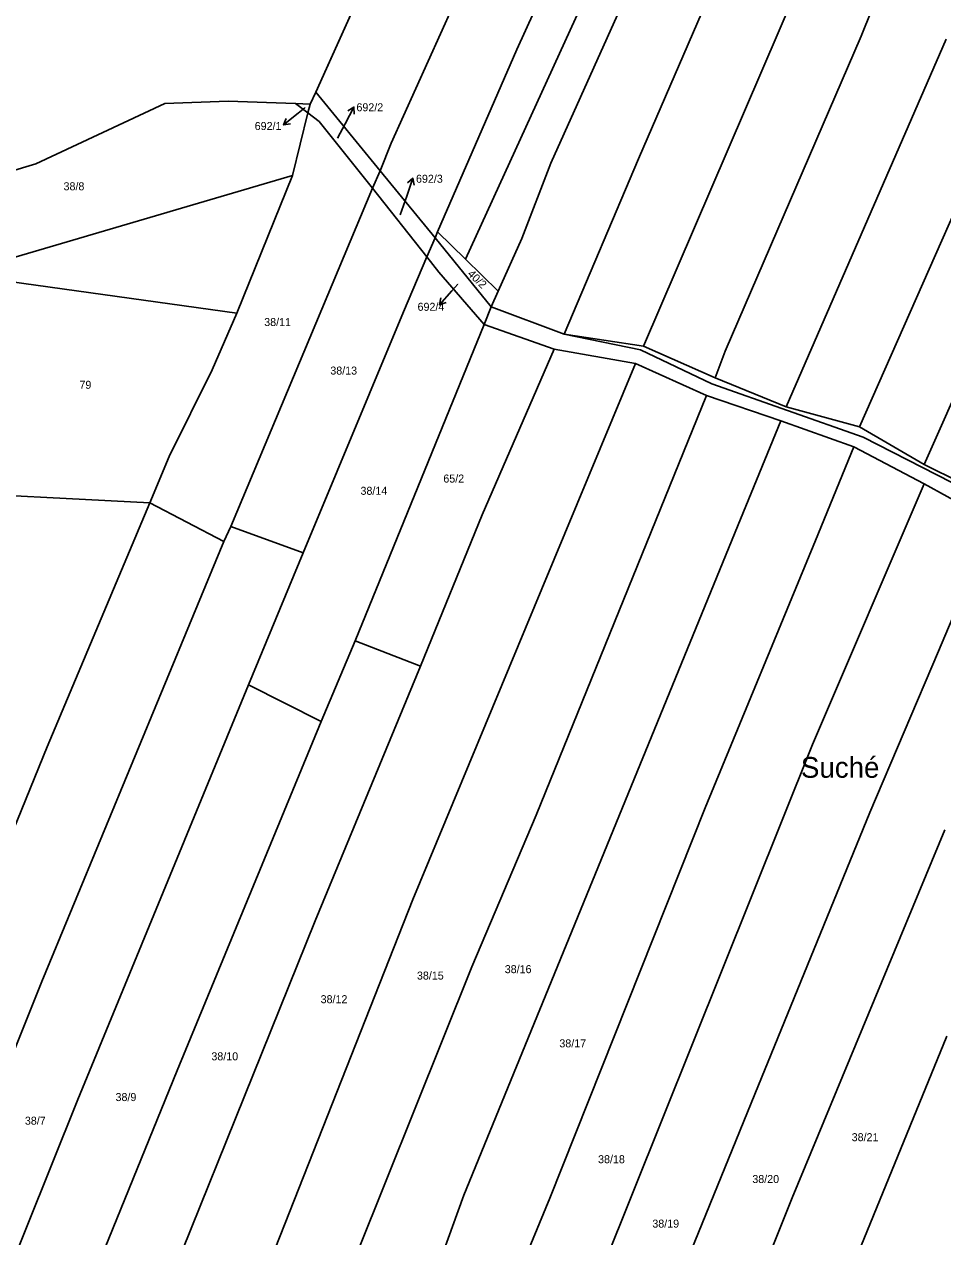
# Model space of a CAD drawing. Extents: x -747333 to -745433, y -1133152 to -1130600.
# Drawn here: x -746319.4 to -746124.2, y -1131181.9 to -1130924.3 of the extents above; entities that cross this region are included whole.
import ezdxf

# ---------------------------------------------------------------- set-up
doc = ezdxf.new("R2010")
doc.units = 0
for name, color, linetype in [('Vrstva 1', 7, 'Continuous'), ('Vrstva 13', 7, 'Continuous'), ('Vrstva 15', 7, 'Continuous'), ('Vrstva 16', 7, 'Continuous'), ('Vrstva 18', 7, 'Continuous'), ('Vrstva 52', 7, 'Continuous'), ('Vrstva 6', 7, 'Continuous')]:
    doc.layers.add(name, color=color, linetype=linetype)

msp = doc.modelspace()

# ---------------------------------------------------------------- linework, layer by layer
at = {"layer": 'Vrstva 1'}
for points in [[(-746243.76, -1130955.41), (-746257.43, -1130938.7)], [(-746259.08, -1130943.14), (-746261.76, -1130941.15)], [(-746256.67, -1130944.92), (-746259.08, -1130943.14)], [(-746245.4, -1130959.13), (-746256.67, -1130944.92)], [(-746232.08, -1130969.68), (-746243.76, -1130955.41)], [(-746233.82, -1130973.73), (-746245.4, -1130959.13)], [(-746220.11, -1130984.31), (-746232.08, -1130969.68)], [(-746231.26, -1130976.95), (-746233.82, -1130973.73)], [(-746221.66, -1130988.08), (-746231.26, -1130976.95)], [(-746204.63, -1130990.11), (-746220.11, -1130984.31)], [(-746206.72, -1130993.33), (-746221.66, -1130988.08)], [(-746188.4, -1130993.48), (-746204.63, -1130990.11)], [(-746189.47, -1130996.38), (-746206.72, -1130993.33)], [(-746173.23, -1131000.65), (-746188.4, -1130993.48)], [(-746174.36, -1131003.15), (-746189.47, -1130996.38)], [(-746141.09, -1131012.01), (-746173.23, -1131000.65)], [(-746158.58, -1131008.54), (-746174.36, -1131003.15)], [(-746143.06, -1131014.03), (-746158.58, -1131008.54)], [(-746128.09, -1131021.91), (-746143.06, -1131014.03)], [(-746109.79, -1131028.02), (-746141.09, -1131012.01)], [(-746113.48, -1131029.98), (-746128.09, -1131021.91)]]:
    msp.add_lwpolyline(points, dxfattribs=at)
at = {"layer": 'Vrstva 13'}
for points in [[(-746257.43, -1130938.7), (-746218.07, -1130851.43)], [(-746258.58, -1130941.26), (-746257.43, -1130938.7)], [(-746316.94, -1130953.92), (-746289.5, -1130941.1)], [(-746289.5, -1130941.1), (-746276.05, -1130940.66)], [(-746276.05, -1130940.66), (-746261.76, -1130941.15)], [(-746261.76, -1130941.15), (-746258.58, -1130941.26)], [(-746356.02, -1130965.68), (-746316.94, -1130953.92)]]:
    msp.add_lwpolyline(points, dxfattribs=at)
at = {"layer": 'Vrstva 16'}
for p, q in [((-746250.583447, -1130942.686438), (-746249.307678, -1130941.895923)), ((-746262.783518, -1130945.459658), (-746264.267535, -1130945.683697)), ((-746237.926951, -1130958.003117), (-746236.793463, -1130957.019397)), ((-746229.680135, -1130983.427464), (-746231.099971, -1130983.913843))]:
    msp.add_line(p, q, dxfattribs=at)
for points in [[(-746259.74, -1130942.07), (-746261.14, -1130943.19)], [(-746251.2, -1130945.42), (-746249.307678, -1130941.895923), (-746249.261918, -1130943.396058)], [(-746261.14, -1130943.19), (-746264.267535, -1130945.683697), (-746263.718654, -1130944.286832)], [(-746252.83, -1130948.46), (-746251.2, -1130945.42)], [(-746238.1, -1130960.8), (-746236.793463, -1130957.019397), (-746236.509225, -1130958.493068)], [(-746239.47, -1130964.76), (-746238.1, -1130960.8)], [(-746228.47, -1130980.9), (-746231.099971, -1130983.913843), (-746230.810326, -1130982.441225)], [(-746227.22, -1130979.47), (-746228.47, -1130980.9)]]:
    msp.add_lwpolyline(points, dxfattribs=at)
at = {"layer": 'Vrstva 52'}
msp.add_lwpolyline([(-746356.02, -1130965.68), (-746316.94, -1130953.92), (-746289.5, -1130941.1), (-746276.05, -1130940.66), (-746261.76, -1130941.15), (-746258.58, -1130941.26), (-746257.43, -1130938.7), (-746239.27, -1130898.44), (-746218.07, -1130851.43), (-746208.27, -1130829.69), (-746193.97, -1130800.38), (-746161.29, -1130726.79), (-746142.44, -1130686.18), (-746137.11, -1130674.69), (-746133.46, -1130666.82), (-746124.71, -1130647.97), (-746122.04, -1130642.23), (-746119.21, -1130636.12), (-746104.94, -1130604.23), (-746102.85, -1130599.56)], dxfattribs=at)
at = {"layer": 'Vrstva 6'}
for points in [[(-746214.66, -1130929.63), (-746179.66, -1130852.89)], [(-746207.49, -1130953.81), (-746162.43, -1130853.54)], [(-746188.8, -1130952.9), (-746151.44, -1130866.52)], [(-746188.23, -1130892.48), (-746225.59, -1130974.19)], [(-746187.79, -1130992.68), (-746144.6, -1130892.27)], [(-746241.39, -1130949.57), (-746217.8, -1130897.25)], [(-746134.91, -1130910.39), (-746141.52, -1130926.8)], [(-746141.52, -1130926.8), (-746170.42, -1130993.72)], [(-746157.46, -1131005.59), (-746123.45, -1130927.43)], [(-746141.88, -1131009.81), (-746105.23, -1130926.97)], [(-746128.13, -1131017.8), (-746088.14, -1130927.89)], [(-746231.52, -1130968.38), (-746214.66, -1130929.63)], [(-746258.58, -1130941.26), (-746259.08, -1130943.14)], [(-746259.08, -1130943.14), (-746262.36, -1130956.4)], [(-746243.76, -1130955.41), (-746241.39, -1130949.57)], [(-746213.64, -1130969.77), (-746207.49, -1130953.81)], [(-746204.63, -1130990.11), (-746188.8, -1130952.9)], [(-746262.36, -1130956.4), (-746366.62, -1130987.06)], [(-746262.36, -1130956.4), (-746274.22, -1130985.7)], [(-746245.4, -1130959.13), (-746243.76, -1130955.41)], [(-746275.51, -1131030.97), (-746245.4, -1130959.13)], [(-746232.08, -1130969.68), (-746233.82, -1130973.73)], [(-746231.52, -1130968.38), (-746232.08, -1130969.68)], [(-746225.59, -1130974.19), (-746231.52, -1130968.38)], [(-746218.64, -1130981), (-746213.64, -1130969.77)], [(-746233.82, -1130973.73), (-746238.81, -1130985.36)], [(-746225.59, -1130974.19), (-746218.64, -1130981)], [(-746274.22, -1130985.7), (-746322.52, -1130978.97)], [(-746220.11, -1130984.31), (-746218.64, -1130981)], [(-746274.22, -1130985.7), (-746279.46, -1130997.67)], [(-746238.81, -1130985.36), (-746260.09, -1131036.56)], [(-746220.11, -1130984.31), (-746221.66, -1130988.08)], [(-746221.66, -1130988.08), (-746249.08, -1131055.3)], [(-746187.79, -1130992.68), (-746204.63, -1130990.11)], [(-746222.06, -1131028.52), (-746206.72, -1130993.33)], [(-746172.51, -1130999.37), (-746187.79, -1130992.68)], [(-746170.42, -1130993.72), (-746172.51, -1130999.37)], [(-746279.46, -1130997.67), (-746288.57, -1131016.13)], [(-746209.41, -1131044.25), (-746189.47, -1130996.38)], [(-746157.46, -1131005.59), (-746172.51, -1130999.37)], [(-746174.36, -1131003.15), (-746210.55, -1131092.34)], [(-746141.88, -1131009.81), (-746157.46, -1131005.59)], [(-746167.15, -1131029.42), (-746158.58, -1131008.54)], [(-746128.13, -1131017.8), (-746141.88, -1131009.81)], [(-746151.2, -1131033.98), (-746143.06, -1131014.03)], [(-746288.57, -1131016.13), (-746292.67, -1131025.93)], [(-746112.7, -1131025.49), (-746128.13, -1131017.8)], [(-746151.88, -1131077.28), (-746128.09, -1131021.91)], [(-746342.01, -1131023.42), (-746292.67, -1131025.93)], [(-746292.67, -1131025.93), (-746314.54, -1131077.8)], [(-746292.67, -1131025.93), (-746276.99, -1131034.16)], [(-746235.16, -1131060.66), (-746222.06, -1131028.52)], [(-746198.59, -1131106.22), (-746167.15, -1131029.42)], [(-746276.99, -1131034.16), (-746275.51, -1131030.97)], [(-746275.51, -1131030.97), (-746260.09, -1131036.56)], [(-746113.48, -1131029.98), (-746125.06, -1131057.44)], [(-746315.62, -1131127.62), (-746276.99, -1131034.16)], [(-746174.67, -1131090.73), (-746151.2, -1131033.98)], [(-746260.09, -1131036.56), (-746271.75, -1131064.63)], [(-746236.8, -1131110.19), (-746209.41, -1131044.25)], [(-746249.08, -1131055.3), (-746256.26, -1131072.39)], [(-746249.08, -1131055.3), (-746235.16, -1131060.66)], [(-746125.06, -1131057.44), (-746139.64, -1131091.74)], [(-746257.54, -1131114.75), (-746235.16, -1131060.66)], [(-746271.75, -1131064.63), (-746307.99, -1131152.7)], [(-746271.75, -1131064.63), (-746256.26, -1131072.39)], [(-746256.26, -1131072.39), (-746286.91, -1131146.58)], [(-746314.54, -1131077.8), (-746327.19, -1131108.81)], [(-746209.14, -1131220.17), (-746151.88, -1131077.28)], [(-746207.71, -1131173.69), (-746174.67, -1131090.73)], [(-746210.55, -1131092.34), (-746224.27, -1131124.55)], [(-746139.64, -1131091.74), (-746164.14, -1131151.57)], [(-746156.17, -1131173.57), (-746123.7, -1131095.4)], [(-746225.93, -1131173), (-746198.59, -1131106.22)], [(-746279.18, -1131217.54), (-746236.8, -1131110.19)], [(-746300.83, -1131222.1), (-746257.54, -1131114.75)], [(-746254.63, -1131200.27), (-746224.27, -1131124.55)], [(-746335.21, -1131176.29), (-746315.62, -1131127.62)], [(-746123.3, -1131139.23), (-746162.26, -1131234.49)], [(-746286.91, -1131146.58), (-746326.21, -1131243)], [(-746307.99, -1131152.7), (-746335.79, -1131221.77)], [(-746164.14, -1131151.57), (-746207.2, -1131257.32)], [(-746230.49, -1131185.54), (-746225.93, -1131173)], [(-746226.35, -1131218.91), (-746207.71, -1131173.69)], [(-746179.52, -1131231.91), (-746156.17, -1131173.57)]]:
    msp.add_lwpolyline(points, dxfattribs=at)

# ---------------------------------------------------------------- texts
at = {"layer": 'Vrstva 15'}
msp.add_text('Suché', height=4.4, dxfattribs=at).set_placement((-746154.310622, -1131084.36))
at = {"layer": 'Vrstva 16'}
for s, p in [('692/2', (-746248.78, -1130942.78)), ('692/1', (-746270.40449, -1130946.76)), ('692/3', (-746236.12, -1130957.96)), ('692/4', (-746235.789961, -1130985.16))]:
    msp.add_text(s, height=1.7, dxfattribs=at).set_placement(p)
at = {"layer": 'Vrstva 18'}
for s, height, p in [('692/1', 0.1, (-746259.74, -1130942.07)), ('692/2', 0.1, (-746252.83, -1130948.46)), ('38/8', 1.7, (-746311.03, -1130959.56)), ('692/3', 0.1, (-746239.47, -1130964.76)), ('692/4', 0.1, (-746227.22, -1130979.47)), ('38/11', 1.7, (-746268.38, -1130988.4)), ('38/13', 1.7, (-746254.33, -1130998.71)), ('79', 1.7, (-746307.65, -1131001.73)), ('65/2', 1.7, (-746230.31, -1131021.65)), ('38/14', 1.7, (-746247.92, -1131024.25)), ('38/16', 1.7, (-746217.26, -1131125.87)), ('38/15', 1.7, (-746235.92, -1131127.23)), ('38/12', 1.7, (-746256.39, -1131132.25)), ('38/17', 1.7, (-746205.65, -1131141.63)), ('38/10', 1.7, (-746279.61, -1131144.38)), ('38/9', 1.7, (-746299.98, -1131153.04)), ('38/7', 1.7, (-746319.25, -1131158.06)), ('38/21', 1.7, (-746143.52, -1131161.56)), ('38/18', 1.7, (-746197.42, -1131166.24)), ('38/20', 1.7, (-746164.64, -1131170.45)), ('38/19', 1.7, (-746185.89, -1131179.92))]:
    msp.add_text(s, height=height, dxfattribs=at).set_placement(p)
msp.add_text('40/2', height=1.7, rotation=315.95598, dxfattribs=at).set_placement((-746225.28, -1130977.49))

doc.saveas('drawing.dxf')
